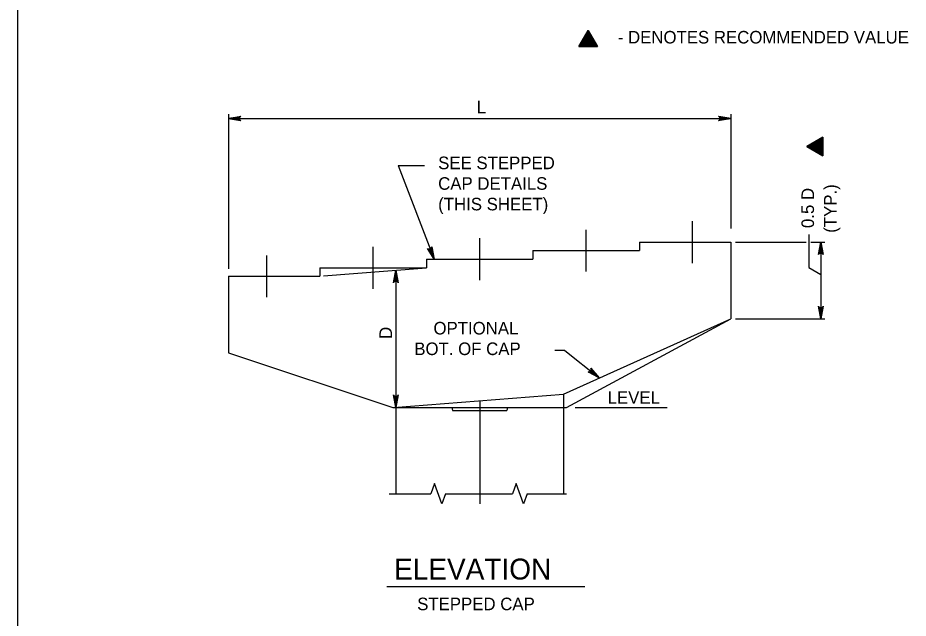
# Model space of a CAD drawing. Extents: x 646165 to 651486, y 296916 to 299292.
# Drawn here: x 650670.6 to 650883.3, y 298396.5 to 298539.9 of the extents above; entities that cross this region are included whole.
import ezdxf

# ---------------------------------------------------------------- set-up
doc = ezdxf.new("R2010")
doc.units = 0
for name, color, linetype in [('2', 7, 'Continuous'), ('50', 7, 'Continuous'), ('51', 7, 'Continuous'), ('52', 7, 'Continuous'), ('53', 7, 'Continuous')]:
    doc.layers.add(name, color=color, linetype=linetype)

msp = doc.modelspace()

# ---------------------------------------------------------------- linework, layer by layer
at = {"layer": '2'}
msp.add_line((650670.59, 298119.25), (650670.59, 298683.25), dxfattribs=at)
at = {"layer": '50'}
for p, q in [((650831.78, 298481.27), (650831.78, 298491.27)), ((650806.38, 298479.24), (650806.38, 298489.24)), ((650780.92, 298477.2), (650780.92, 298487.2)), ((650755.46, 298475.16), (650755.46, 298485.16)), ((650730.06, 298473.12), (650730.06, 298483.12)), ((650780.92, 298448.4), (650780.92, 298423.79))]:
    msp.add_line(p, q, dxfattribs=at)
at = {"layer": '51'}
for p, q in [((650819.08, 298486.27), (650840.92, 298486.27)), ((650819.08, 298486.27), (650819.08, 298484.24)), ((650840.92, 298486.27), (650840.92, 298467.99)), ((650793.65, 298484.24), (650793.65, 298482.2)), ((650793.65, 298484.24), (650819.08, 298484.24)), ((650768.19, 298482.2), (650768.19, 298480.16)), ((650768.19, 298482.2), (650793.65, 298482.2)), ((650742.76, 298480.16), (650742.76, 298478.12)), ((650742.76, 298480.16), (650768.19, 298480.16)), ((650720.92, 298478.12), (650742.76, 298478.12)), ((650720.92, 298478.12), (650720.92, 298459.84)), ((650800.92, 298450), (650840.92, 298467.99)), ((650801.67, 298446.79), (650840.92, 298467.99)), ((650720.92, 298459.84), (650760.17, 298446.79)), ((650760.33, 298446.75), (650800.92, 298450)), ((650800.92, 298450), (650800.92, 298446.79)), ((650760.17, 298446.79), (650801.67, 298446.79)), ((650760.17, 298446.79), (650760.33, 298446.75)), ((650760.92, 298446.79), (650760.92, 298426.19)), ((650774.25, 298446.79), (650774.45, 298446.04)), ((650774.45, 298446.04), (650787.39, 298446.04)), ((650787.59, 298446.79), (650787.39, 298446.04)), ((650800.92, 298446.79), (650800.92, 298426.19))]:
    msp.add_line(p, q, dxfattribs=at)
at = {"layer": '52'}
for p, q in [((650720.92, 298516.87), (650720.92, 298479.87)), ((650720.92, 298515.81), (650840.92, 298515.81)), ((650840.92, 298516.87), (650840.92, 298489.53)), ((650761.45, 298504.61), (650770.02, 298482.2)), ((650761.45, 298504.61), (650767.72, 298504.61)), ((650859.55, 298488.13), (650859.55, 298480.24)), ((650842.06, 298486.27), (650858.94, 298486.27)), ((650860, 298486.27), (650863.37, 298486.27)), ((650862.42, 298486.27), (650862.42, 298467.99)), ((650743.61, 298478.19), (650767.16, 298480.08)), ((650760.92, 298479.57), (650760.92, 298446.79)), ((650859.55, 298480.24), (650862.42, 298478.58)), ((650842.06, 298467.99), (650863.37, 298467.99)), ((650801.24, 298460.37), (650798.87, 298460.37)), ((650801.24, 298460.37), (650809.48, 298453.85)), ((650803.7, 298446.79), (650825.7, 298446.79)), ((650759.32, 298426.19), (650769.24, 298426.19)), ((650772.74, 298426.19), (650788.79, 298426.19)), ((650792.29, 298426.19), (650801.69, 298426.19))]:
    msp.add_line(p, q, dxfattribs=at)
for points in [[(650720.92, 298515.81), (650723.9, 298516.36), (650723.79, 298516.29), (650723.67, 298516.21), (650723.61, 298516.11), (650723.55, 298516.01), (650723.54, 298515.91), (650723.52, 298515.81), (650723.54, 298515.71), (650723.55, 298515.61), (650723.61, 298515.51), (650723.67, 298515.41), (650723.79, 298515.33), (650723.9, 298515.25), (650720.92, 298515.81), (650723.79, 298515.33), (650723.67, 298515.41), (650720.92, 298515.81), (650723.61, 298515.51), (650723.55, 298515.61), (650720.92, 298515.81), (650723.54, 298515.71), (650723.52, 298515.81), (650720.92, 298515.81), (650723.54, 298515.91), (650723.55, 298516.01), (650720.92, 298515.81), (650723.61, 298516.11), (650723.67, 298516.21), (650720.92, 298515.81), (650723.79, 298516.29)], [(650840.92, 298515.81), (650837.94, 298515.25), (650838.05, 298515.33), (650838.17, 298515.41), (650838.23, 298515.51), (650838.29, 298515.61), (650838.3, 298515.71), (650838.32, 298515.81), (650838.3, 298515.91), (650838.29, 298516.01), (650838.23, 298516.11), (650838.17, 298516.21), (650838.05, 298516.29), (650837.94, 298516.36), (650840.92, 298515.81), (650838.05, 298516.29), (650838.17, 298516.21), (650840.92, 298515.81), (650838.23, 298516.11), (650838.29, 298516.01), (650840.92, 298515.81), (650838.3, 298515.91), (650838.32, 298515.81), (650840.92, 298515.81), (650838.3, 298515.71), (650838.29, 298515.61), (650840.92, 298515.81), (650838.23, 298515.51), (650838.17, 298515.41), (650840.92, 298515.81), (650838.05, 298515.33)], [(650840.92, 298515.81), (650837.94, 298515.25), (650838.05, 298515.33), (650838.17, 298515.41), (650838.23, 298515.51), (650838.29, 298515.61), (650838.3, 298515.71), (650838.32, 298515.81), (650838.3, 298515.91), (650838.29, 298516.01), (650838.23, 298516.11), (650838.17, 298516.21), (650838.05, 298516.29), (650837.94, 298516.36), (650840.92, 298515.81), (650838.05, 298516.29), (650838.17, 298516.21), (650840.92, 298515.81), (650838.23, 298516.11), (650838.29, 298516.01), (650840.92, 298515.81), (650838.3, 298515.91), (650838.32, 298515.81), (650840.92, 298515.81), (650838.3, 298515.71), (650838.29, 298515.61), (650840.92, 298515.81), (650838.23, 298515.51), (650838.17, 298515.41), (650840.92, 298515.81), (650838.05, 298515.33)], [(650862.42, 298486.27), (650862.98, 298483.29), (650862.9, 298483.4), (650862.82, 298483.52), (650862.72, 298483.58), (650862.62, 298483.64), (650862.52, 298483.65), (650862.42, 298483.67), (650862.32, 298483.65), (650862.22, 298483.64), (650862.12, 298483.58), (650862.02, 298483.52), (650861.94, 298483.4), (650861.86, 298483.29), (650862.42, 298486.27), (650861.94, 298483.4), (650862.02, 298483.52), (650862.42, 298486.27), (650862.12, 298483.58), (650862.22, 298483.64), (650862.42, 298486.27), (650862.32, 298483.65), (650862.42, 298483.67), (650862.42, 298486.27), (650862.52, 298483.65), (650862.62, 298483.64), (650862.42, 298486.27), (650862.72, 298483.58), (650862.82, 298483.52), (650862.42, 298486.27), (650862.9, 298483.4)], [(650770.02, 298482.2), (650768.43, 298484.78), (650768.55, 298484.7), (650768.66, 298484.62), (650768.78, 298484.6), (650768.89, 298484.58), (650768.99, 298484.6), (650769.09, 298484.62), (650769.18, 298484.68), (650769.26, 298484.73), (650769.34, 298484.82), (650769.41, 298484.91), (650769.44, 298485.05), (650769.48, 298485.18), (650770.02, 298482.2), (650769.44, 298485.05), (650769.41, 298484.91), (650770.02, 298482.2), (650769.34, 298484.82), (650769.26, 298484.73), (650770.02, 298482.2), (650769.18, 298484.68), (650769.09, 298484.62), (650770.02, 298482.2), (650768.99, 298484.6), (650768.89, 298484.58), (650770.02, 298482.2), (650768.78, 298484.6), (650768.66, 298484.62), (650770.02, 298482.2), (650768.55, 298484.7)], [(650760.92, 298479.57), (650761.48, 298476.59), (650761.4, 298476.71), (650761.32, 298476.82), (650761.22, 298476.88), (650761.12, 298476.94), (650761.02, 298476.96), (650760.92, 298476.97), (650760.82, 298476.96), (650760.72, 298476.94), (650760.62, 298476.88), (650760.52, 298476.82), (650760.44, 298476.71), (650760.36, 298476.59), (650760.92, 298479.57), (650760.44, 298476.71), (650760.52, 298476.82), (650760.92, 298479.57), (650760.62, 298476.88), (650760.72, 298476.94), (650760.92, 298479.57), (650760.82, 298476.96), (650760.92, 298476.97), (650760.92, 298479.57), (650761.02, 298476.96), (650761.12, 298476.94), (650760.92, 298479.57), (650761.22, 298476.88), (650761.32, 298476.82), (650760.92, 298479.57), (650761.4, 298476.71)], [(650862.42, 298467.99), (650861.86, 298470.97), (650861.94, 298470.86), (650862.02, 298470.74), (650862.12, 298470.68), (650862.22, 298470.62), (650862.32, 298470.61), (650862.42, 298470.59), (650862.52, 298470.61), (650862.62, 298470.62), (650862.72, 298470.68), (650862.82, 298470.74), (650862.9, 298470.86), (650862.98, 298470.97), (650862.42, 298467.99), (650862.9, 298470.86), (650862.82, 298470.74), (650862.42, 298467.99), (650862.72, 298470.68), (650862.62, 298470.62), (650862.42, 298467.99), (650862.52, 298470.61), (650862.42, 298470.59), (650862.42, 298467.99), (650862.32, 298470.61), (650862.22, 298470.62), (650862.42, 298467.99), (650862.12, 298470.68), (650862.02, 298470.74), (650862.42, 298467.99), (650861.94, 298470.86)], [(650809.48, 298453.85), (650806.8, 298455.26), (650806.93, 298455.25), (650807.07, 298455.24), (650807.18, 298455.28), (650807.29, 298455.33), (650807.37, 298455.39), (650807.44, 298455.46), (650807.49, 298455.55), (650807.54, 298455.64), (650807.55, 298455.76), (650807.57, 298455.87), (650807.53, 298456), (650807.49, 298456.14), (650809.48, 298453.85), (650807.53, 298456), (650807.57, 298455.87), (650809.48, 298453.85), (650807.55, 298455.76), (650807.54, 298455.64), (650809.48, 298453.85), (650807.49, 298455.55), (650807.44, 298455.46), (650809.48, 298453.85), (650807.37, 298455.39), (650807.29, 298455.33), (650809.48, 298453.85), (650807.18, 298455.28), (650807.07, 298455.24), (650809.48, 298453.85), (650806.93, 298455.25)], [(650760.92, 298446.79), (650760.36, 298449.78), (650760.44, 298449.66), (650760.52, 298449.55), (650760.62, 298449.49), (650760.72, 298449.43), (650760.82, 298449.41), (650760.92, 298449.39), (650761.02, 298449.41), (650761.12, 298449.43), (650761.22, 298449.49), (650761.32, 298449.55), (650761.4, 298449.66), (650761.48, 298449.78), (650760.92, 298446.79), (650761.4, 298449.66), (650761.32, 298449.55), (650760.92, 298446.79), (650761.22, 298449.49), (650761.12, 298449.43), (650760.92, 298446.79), (650761.02, 298449.41), (650760.92, 298449.39), (650760.92, 298446.79), (650760.82, 298449.41), (650760.72, 298449.43), (650760.92, 298446.79), (650760.62, 298449.49), (650760.52, 298449.55), (650760.92, 298446.79), (650760.44, 298449.66)], [(650772.74, 298426.19), (650771.87, 298423.79), (650770.12, 298428.6), (650769.24, 298426.19)], [(650792.29, 298426.19), (650791.42, 298423.79), (650789.67, 298428.6), (650788.79, 298426.19)]]:
    msp.add_lwpolyline(points, dxfattribs=at)
at = {"layer": '53'}
for p, q in [((650806.85, 298534.28), (650806.85, 298534.28)), ((650861.61, 298509.14), (650861.61, 298509.14)), ((650758.72, 298404.05), (650806.07, 298404.05))]:
    msp.add_line(p, q, dxfattribs=at)
for points in [[(650804.61, 298533), (650809.08, 298533), (650806.85, 298536.86), (650804.61, 298533)], [(650804.61, 298533), (650806.85, 298536.86), (650809.08, 298533), (650804.61, 298533), (650806.84, 298536.75), (650809, 298533.05), (650804.7, 298533.04), (650806.85, 298536.63), (650808.91, 298533.1), (650804.81, 298533.09), (650806.85, 298536.52), (650808.81, 298533.17), (650804.9, 298533.14), (650806.85, 298536.4), (650808.72, 298533.22), (650805.01, 298533.21), (650806.85, 298536.27), (650808.61, 298533.28), (650805.13, 298533.28), (650806.85, 298536.13), (650808.5, 298533.34), (650805.23, 298533.34), (650806.84, 298536), (650808.39, 298533.41), (650805.34, 298533.4), (650806.84, 298535.87), (650808.27, 298533.48), (650805.45, 298533.46), (650806.86, 298535.74), (650808.14, 298533.54), (650805.56, 298533.53), (650806.86, 298535.61), (650808, 298533.63), (650805.68, 298533.59), (650806.86, 298535.47), (650807.89, 298533.71), (650805.8, 298533.65), (650806.85, 298535.33), (650807.77, 298533.78), (650805.93, 298533.72), (650806.86, 298535.2), (650807.66, 298533.84), (650806.06, 298533.78), (650806.85, 298535.06), (650807.53, 298533.91), (650806.2, 298533.85), (650806.85, 298534.93), (650807.39, 298533.98), (650806.31, 298533.92), (650806.85, 298534.8), (650807.27, 298534.05), (650806.43, 298533.98), (650806.85, 298534.67), (650807.16, 298534.1), (650806.54, 298534.04), (650806.85, 298534.55), (650807.07, 298534.16), (650806.64, 298534.09), (650806.85, 298534.42), (650806.98, 298534.21), (650806.76, 298534.17), (650806.85, 298534.28), (650809.06, 298533.01), (650806.85, 298534.28), (650806.85, 298536.83), (650806.85, 298534.27), (650804.62, 298533)], [(650862.89, 298506.91), (650862.89, 298511.37), (650859.03, 298509.14), (650862.89, 298506.91)], [(650862.89, 298506.91), (650859.03, 298509.14), (650862.89, 298511.37), (650862.89, 298506.91), (650859.14, 298509.13), (650862.84, 298511.3), (650862.85, 298507), (650859.26, 298509.14), (650862.79, 298511.21), (650862.8, 298507.1), (650859.37, 298509.15), (650862.72, 298511.11), (650862.75, 298507.2), (650859.49, 298509.14), (650862.67, 298511.02), (650862.68, 298507.31), (650859.62, 298509.15), (650862.61, 298510.91), (650862.61, 298507.43), (650859.76, 298509.14), (650862.55, 298510.8), (650862.55, 298507.53), (650859.89, 298509.14), (650862.48, 298510.69), (650862.49, 298507.64), (650860.02, 298509.14), (650862.41, 298510.57), (650862.43, 298507.74), (650860.15, 298509.15), (650862.35, 298510.43), (650862.36, 298507.86), (650860.28, 298509.15), (650862.26, 298510.3), (650862.3, 298507.98), (650860.42, 298509.15), (650862.18, 298510.18), (650862.24, 298508.09), (650860.56, 298509.15), (650862.11, 298510.06), (650862.17, 298508.23), (650860.69, 298509.15), (650862.05, 298509.95), (650862.11, 298508.36), (650860.83, 298509.15), (650861.98, 298509.82), (650862.03, 298508.5), (650860.96, 298509.15), (650861.9, 298509.69), (650861.97, 298508.6), (650861.09, 298509.14), (650861.83, 298509.56), (650861.91, 298508.73), (650861.22, 298509.14), (650861.79, 298509.46), (650861.85, 298508.83), (650861.34, 298509.14), (650861.73, 298509.36), (650861.79, 298508.94), (650861.47, 298509.15), (650861.68, 298509.27), (650861.71, 298509.05), (650861.61, 298509.14), (650862.88, 298511.36), (650861.61, 298509.14), (650859.06, 298509.14), (650861.62, 298509.15), (650862.89, 298506.92)]]:
    msp.add_lwpolyline(points, dxfattribs=at)

# ---------------------------------------------------------------- texts
for s, height, p in [('- DENOTES RECOMMENDED VALUE', 3, (650813.9, 298533.72)), ('L', 3, (650780.22, 298517.06)), ('SEE STEPPED', 3, (650771, 298503.7)), ('CAP DETAILS', 3, (650771, 298498.78)), ('(THIS SHEET)', 3, (650771, 298493.86)), ('OPTIONAL', 3, (650769.88, 298464.22)), ('BOT. OF CAP', 3, (650765.3, 298459.3)), ('LEVEL', 3, (650811.48, 298447.66)), ('ELEVATION', 5, (650760.48, 298405.69)), ('STEPPED CAP', 3, (650765.99, 298398.36))]:
    msp.add_text(s, height=height, dxfattribs=at).set_placement(p)
for s, p in [('0.5 D', (650860.78, 298489.64)), ('(TYP.)', (650866.18, 298488.5)), ('D', (650759.97, 298463.16))]:
    msp.add_text(s, height=3, rotation=90, dxfattribs=at).set_placement(p)

doc.saveas('drawing.dxf')
